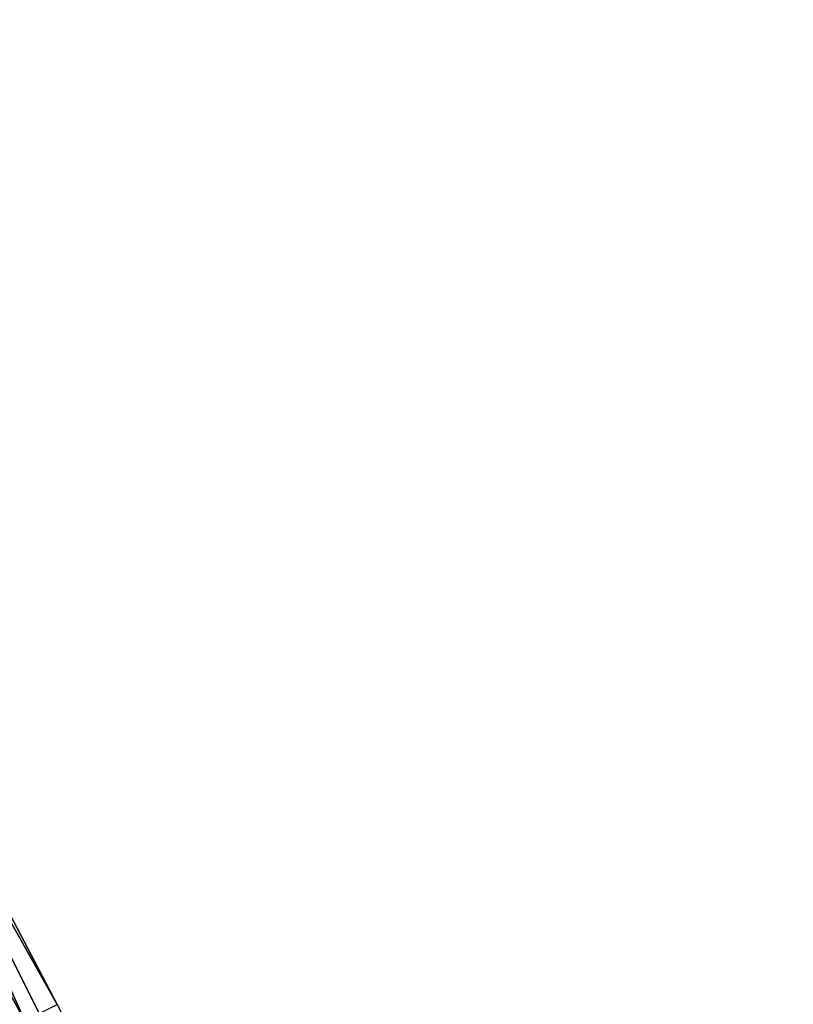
# Model space of a CAD drawing. Header units: feet. Extents: x 2004186 to 2014793, y 836912 to 864902.
# Tile 357 of 656: x 2010135 to 2010173, y 848553 to 848602. Entities that reach past the tile are written whole.
import ezdxf

# ---------------------------------------------------------------- set-up
doc = ezdxf.new("R2010")
doc.units = ezdxf.units.FT
doc.header["$LTSCALE"] = 100
doc.header["$MEASUREMENT"] = 0
doc.layers.add('I-77 SB_MM21-27-Surface-Border', color=7, linetype='Continuous')
doc.layers.add('I-77 SB_MM21-27-Surface-TIN', color=7, linetype='Continuous')

msp = doc.modelspace()

# ---------------------------------------------------------------- linework, layer by layer
at = {"layer": 'I-77 SB_MM21-27-Surface-Border', "color": 3, "linetype": 'ByBlock', "lineweight": -2}
msp.add_polyline3d([(2010108.129824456, 848606.4677973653, 430.4308570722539), (2010117.695080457, 848588.9024260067, 430.4908939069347), (2010127.298302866, 848571.0161863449, 430.5589193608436), (2010136.597118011, 848553.3083303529, 430.6211650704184), (2010145.895934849, 848535.6004710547, 430.6822738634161), (2010154.838771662, 848517.7101885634, 430.7413729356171), (2010164.104699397, 848499.6820100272, 430.8171132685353), (2010172.987898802, 848481.763309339, 430.9173157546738), (2010182.050294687, 848463.9334265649, 431.0124667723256), (2010191.112737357, 848446.1034494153, 431.0761961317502), (2010200.129132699, 848427.9138931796, 431.1357538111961), (2010208.211522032, 848409.6099850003, 431.1831568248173), (2010216.293915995, 848391.3060671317, 431.22738340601), (2010223.834974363, 848372.7433911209, 431.2562226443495), (2010232.031190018, 848354.2559218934, 431.3111899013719)], dxfattribs=at)
at = {"layer": 'I-77 SB_MM21-27-Surface-TIN', "color": 128, "linetype": 'ByBlock', "lineweight": -2}
for points in [[(2010127.298302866, 848571.0161863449, 430.5589193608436), (2010126.764354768, 848570.7425087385, 430.540984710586), (2010136.597118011, 848553.3083303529, 430.6211650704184)], [(2010126.764354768, 848570.7425087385, 430.540984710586), (2010125.340500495, 848570.0126875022, 430.4881908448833), (2010134.995282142, 848552.4872810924, 430.5616463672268)], [(2010126.764354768, 848570.7425087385, 430.540984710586), (2010135.707205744, 848552.8521986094, 430.5904410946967), (2010136.597118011, 848553.3083303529, 430.6211650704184)], [(2010126.764354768, 848570.7425087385, 430.540984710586), (2010134.995282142, 848552.4872810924, 430.5616463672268), (2010135.707205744, 848552.8521986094, 430.5904410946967)], [(2010125.340500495, 848570.0126875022, 430.4881908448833), (2010134.639314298, 848552.3048341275, 430.5513502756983), (2010134.995282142, 848552.4872810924, 430.5616463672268)]]:
    msp.add_3dface(points, dxfattribs=at)

doc.saveas('drawing.dxf')
